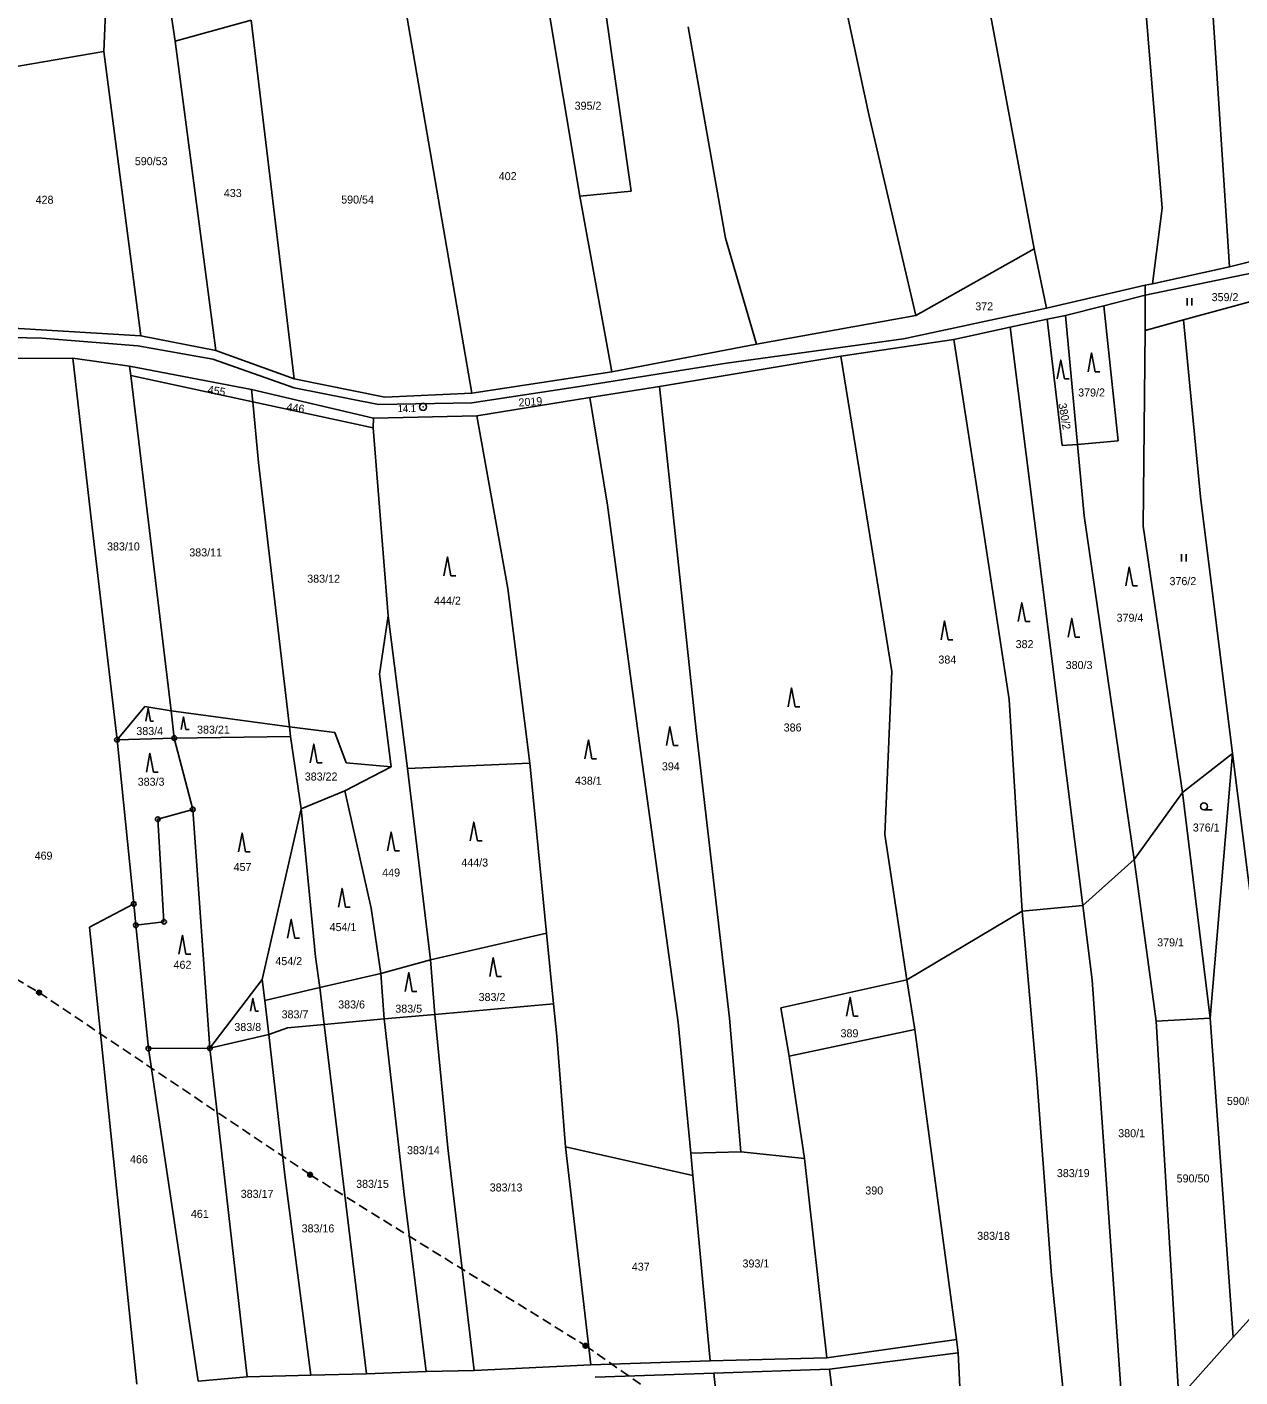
# Model space of a CAD drawing. Extents: x -820420 to -815896, y -1105820 to -1103643.
# Drawn here: x -816629.3 to -816371.7, y -1104634.6 to -1104347.9 of the extents above; entities that cross this region are included whole.
import ezdxf
from ezdxf.enums import TextEntityAlignment as Align

# ---------------------------------------------------------------- set-up
doc = ezdxf.new("R2010")
doc.units = 0
doc.header["$LTSCALE"] = 0.68
doc.linetypes.add('MEDIUM_DASHED', pattern=[4.5, 3, -1.5])
for name, color, linetype, lineweight in [('1', 7, 'Continuous', 25), ('3', 7, 'Continuous', 25), ('6', 7, 'Continuous', 25), ('8', 7, 'Continuous', 25)]:
    doc.layers.add(name, color=color, linetype=linetype, lineweight=lineweight)
doc.layers.add('2', color=7, linetype='Continuous')

msp = doc.modelspace()

# ---------------------------------------------------------------- linework, layer by layer
at = {"layer": '1'}
for p, q in [((-816470.51, -1104273.28), (-816450.57, -1104366.41)), ((-816373.98, -1104398.81), (-816378.83, -1104324.2)), ((-816415.43, -1104394.97), (-816427.82, -1104328.39)), ((-816520.06, -1104334.96), (-816511.93, -1104383.81)), ((-816501.05, -1104382.71), (-816507.98, -1104333.8)), ((-816612.99, -1104353.08), (-816612.43, -1104339.77)), ((-816599.57, -1104339.61), (-816597.84, -1104350.84)), ((-816549.77, -1104339.16), (-816534.86, -1104425.61)), ((-816391.94, -1104341.76), (-816388.22, -1104386.32)), ((-816597.84, -1104350.84), (-816581.74, -1104346.37)), ((-816581.74, -1104346.37), (-816572.6, -1104422.56)), ((-816481, -1104392.68), (-816488.9, -1104347.8)), ((-816597.84, -1104350.84), (-816589.22, -1104416.59)), ((-816645.43, -1104358.57), (-816612.99, -1104353.08)), ((-816605.12, -1104413.47), (-816612.99, -1104353.08)), ((-816450.57, -1104366.41), (-816440.54, -1104409.1)), ((-816511.93, -1104383.81), (-816501.05, -1104382.71)), ((-816505.1, -1104421.06), (-816511.93, -1104383.81)), ((-816388.22, -1104386.32), (-816390.27, -1104402.41)), ((-816474.43, -1104415.21), (-816481, -1104392.68)), ((-816440.54, -1104409.1), (-816415.43, -1104394.97)), ((-816412.83, -1104407.58), (-816415.43, -1104394.97)), ((-816373.98, -1104398.81), (-816359.99, -1104395.29)), ((-816391.83, -1104404.84), (-816363.55, -1104398.9)), ((-816390.27, -1104402.41), (-816373.98, -1104398.81)), ((-816391.87, -1104402.69), (-816412.83, -1104407.58)), ((-816391.87, -1104402.69), (-816390.27, -1104402.41)), ((-816391.83, -1104404.84), (-816391.87, -1104402.69)), ((-816400.63, -1104407.05), (-816391.83, -1104404.84)), ((-816391.84, -1104412.28), (-816391.83, -1104404.84)), ((-816363.25, -1104404.49), (-816383.71, -1104410.06)), ((-816440.54, -1104409.1), (-816474.43, -1104415.21)), ((-816412.83, -1104407.58), (-816443.16, -1104414.06)), ((-816412.7, -1104409.94), (-816408.77, -1104409.1)), ((-816408.77, -1104409.1), (-816400.63, -1104407.05)), ((-816408.77, -1104409.1), (-816406.22, -1104436.51)), ((-816397.59, -1104435.76), (-816400.63, -1104407.05)), ((-816605.12, -1104413.47), (-816643.81, -1104411.07)), ((-816432.48, -1104414.19), (-816420.52, -1104411.61)), ((-816420.52, -1104411.61), (-816412.7, -1104409.94)), ((-816420.52, -1104411.61), (-816405.06, -1104534.46)), ((-816412.7, -1104409.94), (-816409.45, -1104436.73)), ((-816391.84, -1104412.28), (-816392.25, -1104453.89)), ((-816383.71, -1104410.06), (-816391.84, -1104412.28)), ((-816380.11, -1104447.65), (-816383.71, -1104410.06)), ((-816626.15, -1104413.97), (-816643.66, -1104413.51)), ((-816605.81, -1104415.57), (-816626.15, -1104413.97)), ((-816589.22, -1104416.59), (-816605.12, -1104413.47)), ((-816474.43, -1104415.21), (-816505.1, -1104421.06)), ((-816443.16, -1104414.06), (-816480.76, -1104419.28)), ((-816456.47, -1104417.77), (-816432.48, -1104414.19)), ((-816432.48, -1104414.19), (-816426.21, -1104454.89)), ((-816631.71, -1104418.23), (-816619.59, -1104418.22)), ((-816615.54, -1104453.5), (-816619.59, -1104418.22)), ((-816619.59, -1104418.22), (-816607.55, -1104419.88)), ((-816589.83, -1104418.38), (-816605.81, -1104415.57)), ((-816572.58, -1104424.48), (-816589.83, -1104418.38)), ((-816572.6, -1104422.56), (-816589.22, -1104416.59)), ((-816495.03, -1104424.17), (-816456.47, -1104417.77)), ((-816456.47, -1104417.77), (-816445.68, -1104484.76)), ((-816607.55, -1104419.88), (-816581.65, -1104424.81)), ((-816607.55, -1104419.88), (-816607.3, -1104421.89)), ((-816505.1, -1104421.06), (-816534.86, -1104425.61)), ((-816480.76, -1104419.28), (-816512.02, -1104424.22)), ((-816581.39, -1104427.47), (-816607.3, -1104421.89)), ((-816607.3, -1104421.89), (-816604.64, -1104443.59)), ((-816553.3, -1104426.49), (-816572.6, -1104422.56)), ((-816581.39, -1104427.47), (-816581.65, -1104424.81)), ((-816581.65, -1104424.81), (-816555.75, -1104430.94)), ((-816554.71, -1104428), (-816572.58, -1104424.48)), ((-816534.86, -1104425.61), (-816553.3, -1104426.49)), ((-816512.02, -1104424.22), (-816534.83, -1104427.68)), ((-816533.82, -1104430.46), (-816509.8, -1104426.56)), ((-816509.8, -1104426.56), (-816495.03, -1104424.17)), ((-816509.8, -1104426.56), (-816506.02, -1104449.41)), ((-816487.22, -1104497.29), (-816495.03, -1104424.17)), ((-816580.13, -1104440.34), (-816581.39, -1104427.47)), ((-816555.78, -1104432.98), (-816581.39, -1104427.47)), ((-816534.83, -1104427.68), (-816554.71, -1104428)), ((-816555.75, -1104430.94), (-816555.78, -1104432.98)), ((-816555.75, -1104430.94), (-816533.82, -1104430.46)), ((-816533.82, -1104430.46), (-816527.23, -1104467.07)), ((-816555.78, -1104432.98), (-816552.59, -1104472.88)), ((-816409.45, -1104436.73), (-816406.22, -1104436.51)), ((-816406.22, -1104436.51), (-816397.59, -1104435.76)), ((-816406.22, -1104436.51), (-816404.8, -1104451.7)), ((-816573.58, -1104496.48), (-816580.13, -1104440.34)), ((-816604.64, -1104443.59), (-816598.68, -1104493.09)), ((-816506.02, -1104449.41), (-816499.24, -1104499.93)), ((-816373.31, -1104502.14), (-816380.11, -1104447.65)), ((-816404.8, -1104451.7), (-816394.17, -1104524.63)), ((-816610.21, -1104499.22), (-816615.54, -1104453.5)), ((-816420.74, -1104490.69), (-816426.21, -1104454.89)), ((-816392.25, -1104453.89), (-816383.92, -1104510.43)), ((-816522.52, -1104504.19), (-816527.23, -1104467.07)), ((-816554.44, -1104485.27), (-816552.59, -1104472.88)), ((-816552.59, -1104472.88), (-816548.54, -1104505.32)), ((-816552, -1104505), (-816554.44, -1104485.27)), ((-816445.68, -1104484.76), (-816447.13, -1104519.37)), ((-816610.21, -1104499.22), (-816604.31, -1104492.2)), ((-816604.31, -1104492.2), (-816598.68, -1104493.09)), ((-816420.74, -1104490.69), (-816417.98, -1104535.61)), ((-816598.68, -1104493.09), (-816598.04, -1104498.86)), ((-816598.68, -1104493.09), (-816573.58, -1104496.48)), ((-816573.34, -1104498.54), (-816598.04, -1104498.86)), ((-816573.34, -1104498.54), (-816573.58, -1104496.48)), ((-816573.58, -1104496.48), (-816563.95, -1104497.71)), ((-816571.09, -1104513.87), (-816573.34, -1104498.54)), ((-816563.95, -1104497.71), (-816561.56, -1104504.11)), ((-816480.15, -1104558.35), (-816487.22, -1104497.29)), ((-816598.04, -1104498.86), (-816610.21, -1104499.22)), ((-816598.04, -1104498.86), (-816594.14, -1104514.03)), ((-816499.24, -1104499.93), (-816491.02, -1104559.29)), ((-816561.56, -1104504.11), (-816552, -1104505)), ((-816522.52, -1104504.19), (-816548.54, -1104505.32)), ((-816519.03, -1104540.32), (-816522.52, -1104504.19)), ((-816383.92, -1104510.43), (-816373.31, -1104502.14)), ((-816373.31, -1104502.14), (-816378.02, -1104558.38)), ((-816366.67, -1104554.94), (-816373.31, -1104502.14)), ((-816561.85, -1104510.1), (-816552, -1104505)), ((-816548.54, -1104505.32), (-816543.62, -1104545.97)), ((-816561.85, -1104510.1), (-816571.09, -1104513.87)), ((-816556.25, -1104535.02), (-816561.85, -1104510.1)), ((-816394.17, -1104524.63), (-816383.92, -1104510.43)), ((-816378.02, -1104558.38), (-816383.92, -1104510.43)), ((-816601.57, -1104516.11), (-816594.14, -1104514.03)), ((-816594.14, -1104514.03), (-816590.47, -1104564.74)), ((-816579.38, -1104550.17), (-816571.09, -1104513.87)), ((-816571.09, -1104513.87), (-816568.06, -1104545.32)), ((-816600.23, -1104537.89), (-816601.57, -1104516.11)), ((-816447.13, -1104519.37), (-816442.45, -1104550.2)), ((-816405.06, -1104534.46), (-816394.17, -1104524.63)), ((-816394.17, -1104524.63), (-816389.55, -1104559.01)), ((-816606.21, -1104538.61), (-816606.67, -1104534.1)), ((-816554.18, -1104548.86), (-816556.25, -1104535.02)), ((-816417.98, -1104535.61), (-816442.45, -1104550.2)), ((-816405.06, -1104534.46), (-816417.98, -1104535.61)), ((-816417.98, -1104535.61), (-816414.88, -1104571.14)), ((-816403.13, -1104550.24), (-816405.06, -1104534.46)), ((-816606.21, -1104538.61), (-816600.23, -1104537.89)), ((-816603.55, -1104564.82), (-816606.21, -1104538.61)), ((-816605.98, -1104636.06), (-816616.03, -1104539.03)), ((-816519.03, -1104540.32), (-816543.62, -1104545.97)), ((-816517.52, -1104555.3), (-816519.03, -1104540.32)), ((-816568.06, -1104545.32), (-816567.13, -1104551.81)), ((-816543.62, -1104545.97), (-816554.18, -1104548.86)), ((-816543.62, -1104545.97), (-816542.72, -1104557.58)), ((-816579.38, -1104550.17), (-816590.47, -1104564.74)), ((-816578.81, -1104554.62), (-816579.38, -1104550.17)), ((-816567.13, -1104551.81), (-816554.18, -1104548.86)), ((-816553.45, -1104558.53), (-816554.18, -1104548.86)), ((-816442.45, -1104550.2), (-816469.23, -1104556.16)), ((-816440.79, -1104560.73), (-816442.45, -1104550.2)), ((-816396.01, -1104651.43), (-816403.13, -1104550.24)), ((-816567.13, -1104551.81), (-816578.81, -1104554.62)), ((-816567.13, -1104551.81), (-816566.18, -1104559.68)), ((-816577.98, -1104561.85), (-816578.81, -1104554.62)), ((-816542.72, -1104557.58), (-816517.52, -1104555.3)), ((-816516.83, -1104562.18), (-816517.52, -1104555.3)), ((-816566.18, -1104559.68), (-816553.45, -1104558.53)), ((-816553.45, -1104558.53), (-816542.72, -1104557.58)), ((-816549.3, -1104595.19), (-816553.45, -1104558.53)), ((-816542.72, -1104557.58), (-816539.92, -1104585.93)), ((-816477.73, -1104586.73), (-816480.15, -1104558.35)), ((-816469.23, -1104556.16), (-816467.44, -1104566.46)), ((-816389.55, -1104559.01), (-816378.02, -1104558.38)), ((-816378.02, -1104558.38), (-816373.16, -1104626.11)), ((-816577.98, -1104561.85), (-816573.99, -1104560.38)), ((-816573.99, -1104560.38), (-816566.18, -1104559.68)), ((-816566.18, -1104559.68), (-816562.39, -1104591.31)), ((-816491.02, -1104559.29), (-816488.37, -1104587)), ((-816467.44, -1104566.46), (-816440.79, -1104560.73)), ((-816440.79, -1104560.73), (-816431.95, -1104626.61)), ((-816389.55, -1104559.01), (-816384.72, -1104639.08)), ((-816590.47, -1104564.74), (-816577.98, -1104561.85)), ((-816574.54, -1104591.73), (-816577.98, -1104561.85)), ((-816514.97, -1104585.65), (-816516.83, -1104562.18)), ((-816590.47, -1104564.74), (-816603.55, -1104564.82)), ((-816603.55, -1104564.82), (-816597.32, -1104606.55)), ((-816582.54, -1104634.52), (-816590.47, -1104564.74)), ((-816467.44, -1104566.46), (-816464.2, -1104588.13)), ((-816414.88, -1104571.14), (-816411.72, -1104612.98)), ((-816539.92, -1104585.93), (-816534.37, -1104633.19)), ((-816487.91, -1104591.79), (-816514.97, -1104585.65)), ((-816514.97, -1104585.65), (-816509.6, -1104631.97)), ((-816477.73, -1104586.73), (-816488.37, -1104587)), ((-816488.37, -1104587), (-816487.91, -1104591.79)), ((-816464.2, -1104588.13), (-816477.73, -1104586.73)), ((-816464.2, -1104588.13), (-816459.45, -1104630.47)), ((-816569.03, -1104634.18), (-816574.54, -1104591.73)), ((-816562.39, -1104591.31), (-816557.25, -1104633.89)), ((-816487.91, -1104591.79), (-816484.21, -1104631.13)), ((-816544.52, -1104633.37), (-816549.3, -1104595.19)), ((-816597.32, -1104606.55), (-816592.98, -1104635.45)), ((-816411.72, -1104612.98), (-816406.61, -1104663.69)), ((-816459.45, -1104630.47), (-816431.95, -1104626.61)), ((-816431.95, -1104626.61), (-816431.58, -1104629.43)), ((-816373.16, -1104626.11), (-816384.72, -1104639.08)), ((-816484.21, -1104631.13), (-816459.45, -1104630.47)), ((-816431.58, -1104629.43), (-816458.88, -1104632.92)), ((-816431.58, -1104629.43), (-816430.46, -1104651.24)), ((-816557.25, -1104633.89), (-816544.52, -1104633.37)), ((-816544.52, -1104633.37), (-816534.37, -1104633.19)), ((-816534.37, -1104633.19), (-816509.6, -1104631.97)), ((-816509.6, -1104631.97), (-816484.21, -1104631.13)), ((-816458.88, -1104632.92), (-816483.46, -1104633.77)), ((-816458.88, -1104632.92), (-816449.26, -1104710.71)), ((-816592.98, -1104635.45), (-816582.54, -1104634.52)), ((-816582.54, -1104634.52), (-816569.03, -1104634.18)), ((-816569.03, -1104634.18), (-816557.25, -1104633.89)), ((-816483.46, -1104633.77), (-816508.66, -1104634.61)), ((-816480.69, -1104659.71), (-816483.46, -1104633.77))]:
    msp.add_line(p, q, dxfattribs=at)
for points in [[(-816616.03, -1104539.03), (-816606.67, -1104534.1), (-816610.21, -1104499.22)], [(-816339.8, -1104588.42), (-816362.12, -1104613.91), (-816373.16, -1104626.11)]]:
    msp.add_lwpolyline(points, dxfattribs=at)
at = {"layer": '3'}
for p, q in [((-816382.931, -1104406.98), (-816382.931, -1104405.48)), ((-816381.93, -1104406.98), (-816381.93, -1104405.48)), ((-816402.49, -1104421.08), (-816401.494, -1104421.08)), ((-816409.02, -1104422.6), (-816408.024, -1104422.6)), ((-816384.161, -1104461.34), (-816384.161, -1104459.84)), ((-816383.16, -1104461.34), (-816383.16, -1104459.84)), ((-816539.28, -1104464.41), (-816538.284, -1104464.41)), ((-816394.47, -1104466.56), (-816393.474, -1104466.56)), ((-816417.3, -1104474.13), (-816416.304, -1104474.13)), ((-816433.7, -1104477.99), (-816432.704, -1104477.99)), ((-816406.7, -1104477.47), (-816405.704, -1104477.47)), ((-816466.18, -1104492.23), (-816465.184, -1104492.23)), ((-816603.108, -1104495.25), (-816602.44, -1104495.25)), ((-816595.568, -1104497.05), (-816594.9, -1104497.05)), ((-816492.04, -1104500.48), (-816491.044, -1104500.48)), ((-816567.67, -1104504.13), (-816566.674, -1104504.13)), ((-816509.36, -1104503.28), (-816508.364, -1104503.28)), ((-816602.46, -1104506.11), (-816601.464, -1104506.11)), ((-816379.373, -1104514.13), (-816377.623, -1104514.13)), ((-816533.68, -1104520.71), (-816532.684, -1104520.71)), ((-816582.9, -1104523.06), (-816581.904, -1104523.06)), ((-816551.24, -1104522.83), (-816550.244, -1104522.83)), ((-816561.66, -1104534.8), (-816560.664, -1104534.8)), ((-816572.47, -1104541.37), (-816571.474, -1104541.37)), ((-816595.56, -1104544.74), (-816594.564, -1104544.74)), ((-816529.54, -1104549.48), (-816528.544, -1104549.48)), ((-816547.51, -1104552.68), (-816546.514, -1104552.68)), ((-816580.828, -1104556.85), (-816580.16, -1104556.85)), ((-816453.77, -1104557.94), (-816452.774, -1104557.94))]:
    msp.add_line(p, q, dxfattribs=at)
for points in [[(-816402.49, -1104421.08), (-816403.24, -1104417.08), (-816403.99, -1104421.08)], [(-816409.02, -1104422.6), (-816409.77, -1104418.6), (-816410.52, -1104422.6)], [(-816539.28, -1104464.41), (-816540.03, -1104460.41), (-816540.78, -1104464.41)], [(-816394.47, -1104466.56), (-816395.22, -1104462.56), (-816395.97, -1104466.56)], [(-816417.3, -1104474.13), (-816418.05, -1104470.13), (-816418.8, -1104474.13)], [(-816433.7, -1104477.99), (-816434.45, -1104473.99), (-816435.2, -1104477.99)], [(-816406.7, -1104477.47), (-816407.45, -1104473.47), (-816408.2, -1104477.47)], [(-816466.18, -1104492.23), (-816466.93, -1104488.23), (-816467.68, -1104492.23)], [(-816603.108, -1104495.25), (-816603.61, -1104492.57), (-816604.112, -1104495.25)], [(-816595.568, -1104497.05), (-816596.07, -1104494.37), (-816596.572, -1104497.05)], [(-816492.04, -1104500.48), (-816492.79, -1104496.48), (-816493.54, -1104500.48)], [(-816567.67, -1104504.13), (-816568.42, -1104500.13), (-816569.17, -1104504.13)], [(-816509.36, -1104503.28), (-816510.11, -1104499.28), (-816510.86, -1104503.28)], [(-816602.46, -1104506.11), (-816603.21, -1104502.11), (-816603.96, -1104506.11)], [(-816533.68, -1104520.71), (-816534.43, -1104516.71), (-816535.18, -1104520.71)], [(-816582.9, -1104523.06), (-816583.65, -1104519.06), (-816584.4, -1104523.06)], [(-816551.24, -1104522.83), (-816551.99, -1104518.83), (-816552.74, -1104522.83)], [(-816561.66, -1104534.8), (-816562.41, -1104530.8), (-816563.16, -1104534.8)], [(-816572.47, -1104541.37), (-816573.22, -1104537.37), (-816573.97, -1104541.37)], [(-816595.56, -1104544.74), (-816596.31, -1104540.74), (-816597.06, -1104544.74)], [(-816529.54, -1104549.48), (-816530.29, -1104545.48), (-816531.04, -1104549.48)], [(-816547.51, -1104552.68), (-816548.26, -1104548.68), (-816549.01, -1104552.68)], [(-816580.828, -1104556.85), (-816581.33, -1104554.17), (-816581.832, -1104556.85)], [(-816453.77, -1104557.94), (-816454.52, -1104553.94), (-816455.27, -1104557.94)]]:
    msp.add_lwpolyline(points, dxfattribs=at)
msp.add_circle((-816379.3729, -1104513.3798), 0.75, dxfattribs=at)
at = {"layer": '6', "linetype": 'MEDIUM_DASHED'}
for p, q in [((-816689.9, -1104515.81), (-816626.77, -1104552.91)), ((-816626.77, -1104552.91), (-816569.19, -1104591.6)), ((-816569.19, -1104591.6), (-816510.72, -1104627.92)), ((-816510.72, -1104627.92), (-816431.45, -1104683.19))]:
    msp.add_line(p, q, dxfattribs=at)
at = {"layer": '6'}
for centre, radius in [((-816626.7734, -1104552.9099), 0.5), ((-816626.7734, -1104552.9099), 0.4), ((-816626.7734, -1104552.9099), 0.3), ((-816626.7734, -1104552.9099), 0.2), ((-816626.7734, -1104552.9099), 0.1), ((-816569.1934, -1104591.5999), 0.5), ((-816569.1934, -1104591.5999), 0.4), ((-816569.1934, -1104591.5999), 0.3), ((-816569.1934, -1104591.5999), 0.2), ((-816569.1934, -1104591.5999), 0.1), ((-816510.7234, -1104627.9199), 0.5), ((-816510.7234, -1104627.9199), 0.4), ((-816510.7234, -1104627.9199), 0.3), ((-816510.7234, -1104627.9199), 0.2), ((-816510.7234, -1104627.9199), 0.1)]:
    msp.add_circle(centre, radius, dxfattribs=at)
at = {"layer": '8'}
for centre, radius in [((-816545.21, -1104428.5298), 0.75), ((-816545.21, -1104428.5298), 0.03), ((-816598.04, -1104498.8599), 0.5), ((-816610.21, -1104499.2199), 0.5), ((-816610.21, -1104499.2199), 0.0303), ((-816598.04, -1104498.8599), 0.0303), ((-816601.57, -1104516.1099), 0.5), ((-816594.14, -1104514.0299), 0.5), ((-816594.14, -1104514.0299), 0.0303), ((-816601.57, -1104516.1099), 0.0303), ((-816606.67, -1104534.0999), 0.5), ((-816606.67, -1104534.0999), 0.0303), ((-816606.21, -1104538.6099), 0.5), ((-816606.21, -1104538.6099), 0.0303), ((-816600.23, -1104537.8899), 0.5), ((-816600.23, -1104537.8899), 0.0303), ((-816603.55, -1104564.8199), 0.5), ((-816590.47, -1104564.7399), 0.5), ((-816603.55, -1104564.8199), 0.0303), ((-816590.47, -1104564.7399), 0.0303)]:
    msp.add_circle(centre, radius, dxfattribs=at)

# ---------------------------------------------------------------- texts
at = {"layer": '2'}
for s, p in [('395/2', (-816510.18, -1104365.425)), ('590/53', (-816602.95, -1104377.205)), ('402', (-816527.239, -1104380.375)), ('428', (-816625.599, -1104385.395)), ('433', (-816585.619, -1104383.965)), ('590/54', (-816559.12, -1104385.355)), ('372', (-816426.039, -1104408.025)), ('359/2', (-816374.89, -1104406.075)), ('379/2', (-816403.24, -1104426.325)), ('383/10', (-816608.85, -1104459.025)), ('383/11', (-816591.38, -1104460.295)), ('383/12', (-816566.33, -1104465.875)), ('376/2', (-816383.84, -1104466.395)), ('444/2', (-816540.03, -1104470.545)), ('379/4', (-816395.08, -1104474.165)), ('382', (-816417.469, -1104479.765)), ('384', (-816433.869, -1104483.045)), ('380/3', (-816405.89, -1104484.205)), ('386', (-816466.729, -1104497.475)), ('383/4', (-816603.26, -1104498.225)), ('383/21', (-816589.73, -1104497.925)), ('394', (-816492.599, -1104505.735)), ('383/3', (-816602.97, -1104508.995)), ('383/22', (-816566.86, -1104507.885)), ('438/1', (-816510.11, -1104508.775)), ('376/1', (-816378.89, -1104518.715)), ('469', (-816625.809, -1104524.695)), ('444/3', (-816534.24, -1104526.155)), ('457', (-816583.559, -1104527.115)), ('449', (-816551.989, -1104528.275)), ('454/1', (-816562.22, -1104539.865)), ('379/1', (-816386.46, -1104543.105)), ('462', (-816596.309, -1104547.865)), ('454/2', (-816573.73, -1104547.095)), ('383/2', (-816530.57, -1104554.725)), ('383/6', (-816560.39, -1104556.295)), ('383/5', (-816548.26, -1104557.185)), ('383/7', (-816572.41, -1104558.395)), ('383/8', (-816582.44, -1104561.075)), ('389', (-816454.649, -1104562.415)), ('590/51', (-816371.02, -1104576.785)), ('380/1', (-816394.73, -1104583.645)), ('466', (-816605.549, -1104589.175)), ('383/14', (-816545.14, -1104587.245)), ('383/19', (-816407.13, -1104592.115)), ('383/15', (-816555.95, -1104594.395)), ('590/50', (-816381.69, -1104593.245)), ('383/17', (-816580.46, -1104596.515)), ('383/13', (-816527.58, -1104595.165)), ('390', (-816449.389, -1104595.805)), ('461', (-816592.619, -1104600.765)), ('383/16', (-816567.53, -1104603.855)), ('383/18', (-816424.05, -1104605.435)), ('437', (-816498.979, -1104611.995)), ('393/1', (-816474.52, -1104611.305))]:
    msp.add_text(s, height=1.7, dxfattribs=at).set_placement(p, align=Align.CENTER)
for s, rotation, p in [('455', 351, (-816589.189, -1104425.9495)), ('2019', 4, (-816522.3598, -1104428.291)), ('446', 352, (-816572.4083, -1104429.5786)), ('380/2', 280, (-816409.8052, -1104430.6884))]:
    msp.add_text(s, height=1.7, rotation=rotation, dxfattribs=at).set_placement(p, align=Align.CENTER)
at = {"layer": '8'}
msp.add_text('14.1', height=1.5, dxfattribs=at).set_placement((-816546.709, -1104429.647), align=Align.RIGHT)

doc.saveas('drawing.dxf')
